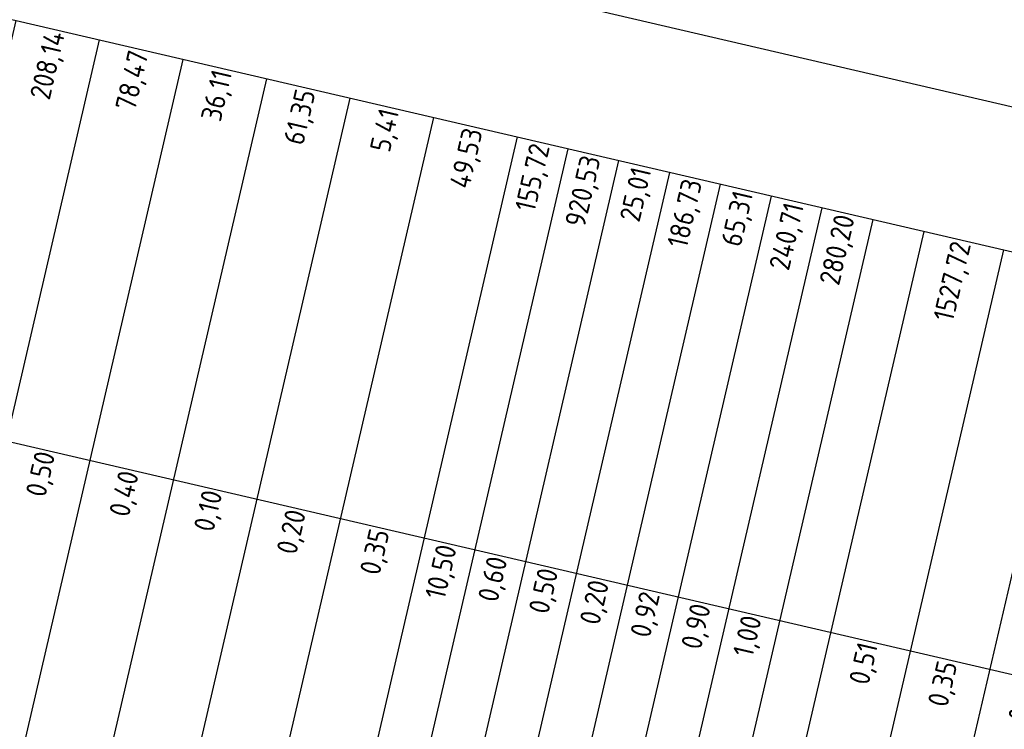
# Model space of a CAD drawing. Header units: metres. Extents: x 116958 to 118326, y 475500 to 477904.
# Tile 883 of 1001: x 117880 to 117904, y 476095 to 476112. Entities that reach past the tile are written whole.
import ezdxf

# ---------------------------------------------------------------- set-up
doc = ezdxf.new("R2010")
doc.units = ezdxf.units.M
doc.header["$LTSCALE"] = 0.2
doc.layers.get('0').update_dxf_attribs({"color": 6})
doc.layers.add('X-XX-AL-LEGENDA', color=2, linetype='Continuous')
doc.styles.get("Standard").update_dxf_attribs({"font": 'isocp.shx'})

# ---------------------------------------------------------------- blocks, each defined once
blk = doc.blocks.new('*T478')
at = {"layer": 'X-XX-AL-LEGENDA', "color": 0, "linetype": 'ByBlock', "lineweight": -2, "transparency": 16777216}
for p, q in [((0, 0), (9.051, 38.962)), ((9.051, 38.962), (188.857, -2.807)), ((1.883, -0.437), (10.934, 38.525)), ((3.515, -0.817), (12.566, 38.146)), ((4.749, -1.103), (13.8, 37.859)), ((5.983, -1.39), (15.034, 37.573)), ((7.217, -1.676), (16.268, 37.286)), ((9.266, -2.153), (18.317, 36.81)), ((11.314, -2.628), (20.365, 36.334)), ((12.551, -2.916), (21.602, 36.047)), ((13.784, -3.202), (22.836, 35.76)), ((15.718, -3.651), (24.769, 35.311)), ((16.952, -3.938), (26.003, 35.025)), ((18.191, -4.226), (27.242, 34.737)), ((19.431, -4.514), (28.482, 34.449)), ((20.665, -4.801), (29.716, 34.162)), ((21.901, -5.088), (30.952, 33.875)), ((23.139, -5.375), (32.19, 33.587)), ((24.373, -5.662), (33.424, 33.301)), ((25.61, -5.949), (34.662, 33.013)), ((26.848, -6.237), (35.899, 32.726)), ((28.896, -6.713), (37.947, 32.25)), ((30.133, -7), (39.184, 31.963)), ((31.369, -7.287), (40.42, 31.675)), ((32.606, -7.574), (41.657, 31.388)), ((33.842, -7.862), (42.893, 31.101)), ((35.079, -8.149), (44.13, 30.814)), ((36.312, -8.436), (45.364, 30.527)), ((38.245, -8.885), (47.297, 30.078)), ((40.276, -9.356), (49.327, 29.606)), ((42.306, -9.828), (51.358, 29.134)), ((8.672, 28.784), (186.594, -12.548)), ((44.337, -10.3), (53.388, 28.663)), ((46.367, -10.771), (55.419, 28.191)), ((48.398, -11.243), (57.449, 27.719)), ((50.429, -11.715), (59.48, 27.248)), ((51.662, -12.001), (60.714, 26.961)), ((52.896, -12.288), (61.947, 26.674)), ((54.13, -12.575), (63.181, 26.388)), ((55.364, -12.861), (64.415, 26.101)), ((56.6, -13.149), (65.651, 25.814)), ((57.837, -13.436), (66.888, 25.527)), ((59.073, -13.723), (68.124, 25.24)), ((60.311, -14.011), (69.362, 24.952)), ((62.244, -14.46), (71.295, 24.503)), ((64.177, -14.909), (73.228, 24.054)), ((66.11, -15.358), (75.161, 23.605)), ((68.043, -15.807), (77.094, 23.156)), ((69.976, -16.256), (79.028, 22.707)), ((71.909, -16.705), (80.961, 22.258)), ((73.843, -17.154), (82.894, 21.808)), ((75.776, -17.603), (84.827, 21.359)), ((77.013, -17.891), (86.064, 21.072)), ((78.247, -18.177), (87.298, 20.785)), ((79.481, -18.464), (88.532, 20.499)), ((80.715, -18.75), (89.766, 20.212)), ((81.949, -19.037), (91, 19.925)), ((83.182, -19.324), (92.234, 19.639)), ((84.416, -19.61), (93.467, 19.352)), ((6.409, 19.044), (184.331, -22.289)), ((85.65, -19.897), (94.701, 19.066)), ((86.884, -20.184), (95.935, 18.779)), ((88.118, -20.47), (97.169, 18.492)), ((89.351, -20.757), (98.403, 18.206)), ((90.585, -21.043), (99.636, 17.919)), ((91.819, -21.33), (100.87, 17.632)), ((93.053, -21.617), (102.104, 17.346)), ((94.287, -21.903), (103.338, 17.059)), ((95.52, -22.19), (104.572, 16.773)), ((96.754, -22.477), (105.805, 16.486)), ((97.988, -22.763), (107.039, 16.199)), ((99.222, -23.05), (108.273, 15.913)), ((100.456, -23.336), (109.507, 15.626)), ((101.69, -23.623), (110.741, 15.339)), ((102.923, -23.91), (111.975, 15.053)), ((104.157, -24.196), (113.208, 14.766)), ((105.391, -24.483), (114.442, 14.48)), ((106.625, -24.769), (115.676, 14.193)), ((107.859, -25.056), (116.91, 13.906)), ((109.092, -25.343), (118.144, 13.62)), ((110.326, -25.629), (119.377, 13.333)), ((111.56, -25.916), (120.611, 13.047)), ((112.794, -26.203), (121.845, 12.76)), ((114.028, -26.489), (123.079, 12.473)), ((115.261, -26.776), (124.313, 12.187)), ((116.495, -27.062), (125.546, 11.9)), ((117.729, -27.349), (126.78, 11.613)), ((118.963, -27.636), (128.014, 11.327)), ((120.197, -27.922), (129.248, 11.04)), ((121.431, -28.209), (130.482, 10.754)), ((122.664, -28.496), (131.716, 10.467)), ((123.898, -28.782), (132.949, 10.18)), ((125.132, -29.069), (134.183, 9.894)), ((126.366, -29.355), (135.417, 9.607)), ((4.146, 9.303), (182.068, -32.029)), ((127.6, -29.642), (136.651, 9.32)), ((128.833, -29.929), (137.885, 9.034)), ((130.067, -30.215), (139.118, 8.747)), ((131.301, -30.502), (140.352, 8.461)), ((132.535, -30.789), (141.586, 8.174)), ((133.769, -31.075), (142.82, 7.887)), ((135.002, -31.362), (144.054, 7.601)), ((136.236, -31.648), (145.287, 7.314)), ((137.47, -31.935), (146.521, 7.027)), ((138.704, -32.222), (147.755, 6.741)), ((139.938, -32.508), (148.989, 6.454)), ((141.172, -32.795), (150.223, 6.168)), ((142.405, -33.081), (151.457, 5.881)), ((143.639, -33.368), (152.69, 5.594)), ((144.873, -33.655), (153.924, 5.308)), ((146.107, -33.941), (155.158, 5.021)), ((147.341, -34.228), (156.392, 4.735)), ((148.574, -34.515), (157.626, 4.448)), ((149.808, -34.801), (158.859, 4.161)), ((151.042, -35.088), (160.093, 3.875)), ((152.276, -35.374), (161.327, 3.588)), ((153.51, -35.661), (162.561, 3.301)), ((154.743, -35.948), (163.795, 3.015)), ((155.977, -36.234), (165.028, 2.728)), ((157.211, -36.521), (166.262, 2.442)), ((158.45, -36.809), (167.501, 2.154)), ((159.684, -37.095), (168.735, 1.867)), ((160.924, -37.383), (169.975, 1.579)), ((162.164, -37.672), (171.215, 1.291)), ((163.398, -37.958), (172.449, 1.004)), ((164.636, -38.246), (173.687, 0.717)), ((165.872, -38.533), (174.923, 0.43)), ((0, 0), (179.806, -41.77)), ((167.11, -38.82), (176.161, 0.142)), ((168.346, -39.108), (177.397, -0.145)), ((169.583, -39.395), (178.634, -0.432)), ((170.817, -39.682), (179.868, -0.719)), ((172.054, -39.969), (181.105, -1.007)), ((173.292, -40.257), (182.343, -1.294)), ((174.53, -40.544), (183.581, -1.582)), ((175.763, -40.831), (184.815, -1.868)), ((176.997, -41.117), (186.048, -2.155)), ((178.231, -41.404), (187.282, -2.441)), ((179.806, -41.77), (188.857, -2.807))]:
    blk.add_line(p, q, dxfattribs=at)
at = {"layer": 'X-XX-AL-LEGENDA', "color": 0, "transparency": 16777216, "rotation": 76.9219}
for s, insert, char_height, width, attachment_point in [('13,15', (15.64, 37.381), 0.5, 9.9, 6), ('Volume [m³]', (10.619, 33.465), 0.7, 9.9, 5), ('87,60', (36.912, 32.439), 0.5, 9.9, 6), ('3,66', (38.554, 32.057), 0.5, 9.9, 6), ('29,38', (39.791, 31.77), 0.5, 9.9, 6), ('58,76', (41.027, 31.483), 0.5, 9.9, 6), ('138,24', (42.264, 31.196), 0.5, 9.9, 6), ('16,26', (43.5, 30.908), 0.5, 9.9, 6), ('42,49', (44.735, 30.622), 0.5, 9.9, 6), ('168,67', (46.319, 30.254), 0.5, 9.9, 6), ('208,14', (48.301, 29.793), 0.5, 9.9, 6), ('78,47', (50.331, 29.322), 0.5, 9.9, 6), ('36,11', (52.362, 28.85), 0.5, 9.9, 6), ('61,35', (54.392, 28.378), 0.5, 9.9, 6), ('5,41', (56.423, 27.907), 0.5, 9.9, 6), ('= HOEVEELHEDEN STAAT =', (5.467, 19.263), 1, 39.9, 5), ('0,45', (13.377, 27.64), 0.5, 9.9, 6), ('49,53', (58.453, 27.435), 0.5, 9.9, 6), ('155,72', (60.085, 27.056), 0.5, 9.9, 6), ('Laagdikte [m¹]', (8.356, 23.725), 0.7, 9.9, 5), ('920,53', (61.319, 26.769), 0.5, 9.9, 6), ('25,01', (62.553, 26.482), 0.5, 9.9, 6), ('186,73', (63.787, 26.196), 0.5, 9.9, 6), ('65,31', (65.022, 25.909), 0.5, 9.9, 6), ('240,71', (66.258, 25.622), 0.5, 9.9, 6), ('280,20', (67.495, 25.334), 0.5, 9.9, 6), ('1527,72', (70.317, 24.679), 0.5, 9.9, 6), ('774,50', (72.25, 24.23), 0.5, 9.9, 6), ('1,11', (74.183, 23.781), 0.5, 9.9, 6), ('3,29', (76.117, 23.332), 0.5, 9.9, 6), ('86,89', (78.05, 22.882), 0.5, 9.9, 6), ('0,20', (34.649, 22.698), 0.5, 9.9, 6), ('0,50', (36.292, 22.317), 0.5, 9.9, 6), ('26,08', (79.983, 22.433), 0.5, 9.9, 6), ('0,15', (37.528, 22.03), 0.5, 9.9, 6), ('76,00', (81.916, 21.984), 0.5, 9.9, 6), ('0,30', (38.764, 21.742), 0.5, 9.9, 6), ('66,38', (83.849, 21.535), 0.5, 9.9, 6), ('0,60', (40.001, 21.455), 0.5, 9.9, 6), ('0,10', (41.237, 21.168), 0.5, 9.9, 6), ('0,50', (42.472, 20.881), 0.5, 9.9, 6), ('15,36', (86.67, 20.88), 0.5, 9.9, 6), ('1,57', (87.904, 20.593), 0.5, 9.9, 6), ('0,50', (44.056, 20.513), 0.5, 9.9, 6), ('1,50', (89.138, 20.307), 0.5, 9.9, 6), ('0,30', (46.038, 20.053), 0.5, 9.9, 6), ('21,88', (90.372, 20.02), 0.5, 9.9, 6), ('15,73', (91.605, 19.733), 0.5, 9.9, 6), ('0,50', (48.068, 19.581), 0.5, 9.9, 6), ('18,54', (92.839, 19.447), 0.5, 9.9, 6), ('51,84', (94.073, 19.16), 0.5, 9.9, 6), ('0,40', (50.099, 19.109), 0.5, 9.9, 6), ('74,40', (95.307, 18.874), 0.5, 9.9, 6), ('546,07', (8.646, 18.473), 0.5, 9.9, 6), ('0,10', (52.129, 18.638), 0.5, 9.9, 6), ('26,57', (96.541, 18.587), 0.5, 9.9, 6), ('14165,38', (9.88, 18.186), 0.5, 9.9, 6), ('0,20', (54.16, 18.166), 0.5, 9.9, 6), ('22,39', (97.774, 18.3), 0.5, 9.9, 6), ('26,49', (99.008, 18.014), 0.5, 9.9, 6), ('29,22', (11.114, 17.899), 0.5, 9.9, 6), ('0,35', (56.19, 17.694), 0.5, 9.9, 6), ('30,19', (100.242, 17.727), 0.5, 9.9, 6), ('604,46', (12.756, 17.518), 0.5, 9.9, 6), ('Oppervlak [m²]', (6.093, 13.984), 0.7, 9.9, 5), ('10,50', (57.823, 17.315), 0.5, 9.9, 6), ('214,28', (101.476, 17.44), 0.5, 9.9, 6), ('1097,70', (14.804, 17.042), 0.5, 9.9, 6), ('0,60', (59.056, 17.028), 0.5, 9.9, 6), ('26,17', (102.71, 17.154), 0.5, 9.9, 6), ('0,50', (60.29, 16.742), 0.5, 9.9, 6), ('14,35', (103.943, 16.867), 0.5, 9.9, 6), ('502,80', (16.447, 16.661), 0.5, 9.9, 6), ('21,99', (105.177, 16.581), 0.5, 9.9, 6), ('92,13', (17.682, 16.374), 0.5, 9.9, 6), ('0,20', (61.524, 16.455), 0.5, 9.9, 6), ('67,33', (106.411, 16.294), 0.5, 9.9, 6), ('1126,77', (19.265, 16.006), 0.5, 9.9, 6), ('0,92', (62.759, 16.168), 0.5, 9.9, 6), ('0,90', (63.996, 15.881), 0.5, 9.9, 6), ('100,55', (107.645, 16.007), 0.5, 9.9, 6), ('9,04', (20.849, 15.638), 0.5, 9.9, 6), ('1,00', (65.232, 15.594), 0.5, 9.9, 6), ('115,63', (108.879, 15.721), 0.5, 9.9, 6), ('472,29', (22.085, 15.351), 0.5, 9.9, 6), ('25,66', (110.113, 15.434), 0.5, 9.9, 6), ('9,40', (111.346, 15.147), 0.5, 9.9, 6), ('26,23', (23.325, 15.063), 0.5, 9.9, 6), ('0,51', (68.054, 14.938), 0.5, 9.9, 6), ('60,28', (112.58, 14.861), 0.5, 9.9, 6), ('171,96', (24.562, 14.775), 0.5, 9.9, 6), ('423,75', (25.797, 14.488), 0.5, 9.9, 6), ('0,35', (69.988, 14.489), 0.5, 9.9, 6), ('59,21', (113.814, 14.574), 0.5, 9.9, 6), ('4187,88', (27.034, 14.201), 0.5, 9.9, 6), ('65,58', (115.048, 14.288), 0.5, 9.9, 6), ('231,93', (28.27, 13.914), 0.5, 9.9, 6), ('0,41', (71.921, 14.04), 0.5, 9.9, 6), ('293,99', (116.282, 14.001), 0.5, 9.9, 6), ('1658,17', (29.506, 13.627), 0.5, 9.9, 6), ('92,57', (117.515, 13.714), 0.5, 9.9, 6), ('0,45', (73.854, 13.591), 0.5, 9.9, 6), ('4,93', (118.749, 13.428), 0.5, 9.9, 6), ('33,09', (30.743, 13.339), 0.5, 9.9, 6), ('0,60', (75.787, 13.142), 0.5, 9.9, 6), ('438,02', (32.386, 12.958), 0.5, 9.9, 6), ('4,68', (119.983, 13.141), 0.5, 9.9, 6), ('0,30', (77.72, 12.693), 0.5, 9.9, 6), ('130,69', (121.217, 12.855), 0.5, 9.9, 6), ('7,31', (34.029, 12.576), 0.5, 9.9, 6), ('64,20', (122.451, 12.568), 0.5, 9.9, 6), ('195,86', (35.265, 12.289), 0.5, 9.9, 6), ('0,50', (79.653, 12.244), 0.5, 9.9, 6), ('22,39', (123.684, 12.281), 0.5, 9.9, 6), ('195,86', (36.502, 12.002), 0.5, 9.9, 6), ('230,40', (37.738, 11.714), 0.5, 9.9, 6), ('0,25', (81.586, 11.795), 0.5, 9.9, 6), ('415,01', (124.918, 11.995), 0.5, 9.9, 6), ('223,56', (126.152, 11.708), 0.5, 9.9, 6), ('162,55', (38.975, 11.427), 0.5, 9.9, 6), ('72,04', (127.386, 11.421), 0.5, 9.9, 6), ('84,98', (40.21, 11.14), 0.5, 9.9, 6), ('0,09', (84.407, 11.139), 0.5, 9.9, 6), ('162,34', (128.62, 11.135), 0.5, 9.9, 6), ('0,09', (85.641, 10.853), 0.5, 9.9, 6), ('21,06', (129.854, 10.848), 0.5, 9.9, 6), ('337,34', (41.793, 10.772), 0.5, 9.9, 6), ('0,09', (86.875, 10.566), 0.5, 9.9, 6), ('33,30', (131.087, 10.562), 0.5, 9.9, 6), ('0,09', (88.109, 10.279), 0.5, 9.9, 6), ('62,07', (132.321, 10.275), 0.5, 9.9, 6), ('693,81', (43.775, 10.312), 0.5, 9.9, 6), ('156,94', (45.805, 9.84), 0.5, 9.9, 6), ('0,08', (89.343, 9.993), 0.5, 9.9, 6), ('285,29', (133.555, 9.988), 0.5, 9.9, 6), ('0,28', (90.576, 9.706), 0.5, 9.9, 6), ('44,67', (134.789, 9.702), 0.5, 9.9, 6), ('90,28', (47.836, 9.369), 0.5, 9.9, 6), ('0,36', (91.81, 9.42), 0.5, 9.9, 6), ('80,52', (136.023, 9.415), 0.5, 9.9, 6), ('0,33', (93.044, 9.133), 0.5, 9.9, 6), ('78,57', (137.256, 9.128), 0.5, 9.9, 6), ('613,52', (49.867, 8.897), 0.5, 9.9, 6), ('195,56', (138.49, 8.842), 0.5, 9.9, 6), ('0,21', (94.278, 8.846), 0.5, 9.9, 6), ('27,07', (51.897, 8.425), 0.5, 9.9, 6), ('0,19', (95.512, 8.56), 0.5, 9.9, 6), ('451,27', (139.724, 8.555), 0.5, 9.9, 6), ('0,25', (96.745, 8.273), 0.5, 9.9, 6), ('188,60', (140.958, 8.269), 0.5, 9.9, 6), ('0,25', (97.979, 7.986), 0.5, 9.9, 6), ('67,72', (142.192, 7.982), 0.5, 9.9, 6), ('141,51', (53.928, 7.954), 0.5, 9.9, 6), ('0,44', (99.213, 7.7), 0.5, 9.9, 6), ('14,65', (143.425, 7.695), 0.5, 9.9, 6), ('14,83', (55.56, 7.574), 0.5, 9.9, 6), ('0,29', (100.447, 7.413), 0.5, 9.9, 6), ('3,40', (144.659, 7.409), 0.5, 9.9, 6), ('1534,22', (56.794, 7.288), 0.5, 9.9, 6), ('h-a-asfalt zwart-geluidsreduceerd (1st.)', (8.253, -1.866), 0.5, 9.9, 4), ('50,02', (58.027, 7.001), 0.5, 9.9, 6), ('0,32', (101.681, 7.127), 0.5, 9.9, 6), ('24,40', (145.893, 7.122), 0.5, 9.9, 6), ('933,64', (59.261, 6.715), 0.5, 9.9, 6), ('0,34', (102.914, 6.84), 0.5, 9.9, 6), ('46,27', (147.127, 6.835), 0.5, 9.9, 6), ('h-a-asfalt bushalte (4st.)', (4.143, -0.911), 0.5, 9.9, 4), ('0,35', (104.148, 6.553), 0.5, 9.9, 6), ('14,86', (148.361, 6.549), 0.5, 9.9, 6), ('h-a-asfalt zwart-toplaag (1st.)', (11.944, -2.723), 0.5, 9.9, 4), ('70,99', (60.496, 6.428), 0.5, 9.9, 6), ('0,28', (105.382, 6.267), 0.5, 9.9, 6), ('h-a-asfalt zwart-top_tussenlaag (3st.)', (10.301, -2.342), 0.5, 9.9, 4), ('267,45', (61.733, 6.14), 0.5, 9.9, 6), ('0,49', (106.616, 5.98), 0.5, 9.9, 6), ('24,91', (149.595, 6.262), 0.5, 9.9, 6), ('14,99', (150.828, 5.976), 0.5, 9.9, 6), ('h-a-asfalt-rood_fietspad (9st.)', (14.762, -3.378), 0.5, 9.9, 4), ('280,20', (62.969, 5.853), 0.5, 9.9, 6), ('h-a-asfalt zwart (17st.)', (5.377, -1.198), 0.5, 9.9, 4), ('h-a-asfalt zwart_liplas (7st.)', (13.179, -3.01), 0.5, 9.9, 4), ('114,47', (64.206, 5.566), 0.5, 9.9, 6), ('0,28', (107.85, 5.693), 0.5, 9.9, 6), ('37,77', (152.062, 5.689), 0.5, 9.9, 6), ('Soort', (3.831, 4.243), 0.7, 9.9, 5), ('0,45', (109.084, 5.407), 0.5, 9.9, 6), ('151,29', (153.296, 5.402), 0.5, 9.9, 6), ('h-a-asfalt zwart (1st.)', (6.611, -1.484), 0.5, 9.9, 4), ('2995,52', (65.792, 5.198), 0.5, 9.9, 6), ('0,32', (110.317, 5.12), 0.5, 9.9, 6), ('32,97', (154.53, 5.116), 0.5, 9.9, 6), ('h-a-asfalt-rood_rijbaan (9st.)', (17.582, -4.033), 0.5, 9.9, 4), ('2212,87', (67.725, 4.748), 0.5, 9.9, 6), ('0,34', (111.551, 4.834), 0.5, 9.9, 6), ('18,90', (155.764, 4.829), 0.5, 9.9, 6), ('h-a-asfalt-rood_liplas (5st.)', (16.346, -3.746), 0.5, 9.9, 4), ('0,26', (112.785, 4.547), 0.5, 9.9, 6), ('11,75', (156.997, 4.543), 0.5, 9.9, 6), ('2,71', (69.658, 4.299), 0.5, 9.9, 6), ('0,57', (114.019, 4.26), 0.5, 9.9, 6), ('5,63', (158.231, 4.256), 0.5, 9.9, 6), ('0,47', (115.253, 3.974), 0.5, 9.9, 6), ('12,52', (159.465, 3.969), 0.5, 9.9, 6), ('7,31', (71.591, 3.85), 0.5, 9.9, 6), ('0,23', (116.486, 3.687), 0.5, 9.9, 6), ('7,04', (160.699, 3.683), 0.5, 9.9, 6), ('0,23', (117.72, 3.401), 0.5, 9.9, 6), ('2,55', (161.933, 3.396), 0.5, 9.9, 6), ('144,81', (73.524, 3.401), 0.5, 9.9, 6), ('4,39', (163.166, 3.109), 0.5, 9.9, 6), ('86,94', (75.457, 2.952), 0.5, 9.9, 6), ('0,34', (118.954, 3.114), 0.5, 9.9, 6), ('0,31', (120.188, 2.827), 0.5, 9.9, 6), ('152,00', (77.39, 2.503), 0.5, 9.9, 6), ('0,04', (121.422, 2.541), 0.5, 9.9, 6), ('0,40', (122.655, 2.254), 0.5, 9.9, 6), ('6,80', (166.87, 2.249), 0.5, 9.9, 6), ('265,51', (79.323, 2.054), 0.5, 9.9, 6), ('0,24', (123.889, 1.967), 0.5, 9.9, 6), ('37,24', (80.909, 1.686), 0.5, 9.9, 6), ('0,44', (125.123, 1.681), 0.5, 9.9, 6), ('h-aanv-sportveldengrond (1st.)', (29.526, -6.808), 0.5, 9.9, 4), ('170,63', (82.144, 1.399), 0.5, 9.9, 6), ('0,58', (126.357, 1.394), 0.5, 9.9, 6), ('h-a-bss grijs (6st.)', (18.822, -4.321), 0.5, 9.9, 4), ('h-aanv-sportveldengrond (2st.)', (30.762, -7.095), 0.5, 9.9, 4), ('17,48', (83.378, 1.112), 0.5, 9.9, 6), ('0,26', (127.591, 1.108), 0.5, 9.9, 6), ('h-a-bss wit (14st.)', (20.059, -4.609), 0.5, 9.9, 4), ('16,64', (84.612, 0.825), 0.5, 9.9, 6), ('0,26', (128.825, 0.821), 0.5, 9.9, 6), ('h-aanv-sportveldengrond (2st.)', (31.999, -7.382), 0.5, 9.9, 4), ('243,08', (85.846, 0.539), 0.5, 9.9, 6), ('0,35', (130.058, 0.534), 0.5, 9.9, 6), ('h-a-tegels 45 (45st.)', (25.003, -5.757), 0.5, 9.9, 4), ('h-aanv-fundering 200 halfverharding (3st.)', (27.883, -6.426), 0.5, 9.9, 4), ('h-aanv-sportveldengrond (2st.)', (33.235, -7.669), 0.5, 9.9, 4), ('196,67', (87.08, 0.252), 0.5, 9.9, 6), ('0,37', (131.292, 0.248), 0.5, 9.9, 6), ('h-a-sbs rood (2st.)', (23.767, -5.47), 0.5, 9.9, 4), ('h-aanv-sportveldengrond (1st.)', (34.472, -7.957), 0.5, 9.9, 4), ('h-a-gralux (5st.)', (21.294, -4.895), 0.5, 9.9, 4), ('66,20', (88.314, -0.034), 0.5, 9.9, 6), ('0,28', (132.526, -0.039), 0.5, 9.9, 6), ('h-a-tegels 80 (3st.)', (26.24, -6.044), 0.5, 9.9, 4), ('h-aanv-zand cunet rijbaan (2st.)', (37.29, -8.611), 0.5, 9.9, 4), ('144,01', (89.547, -0.321), 0.5, 9.9, 6), ('0,36', (133.76, -0.326), 0.5, 9.9, 6), ('h-a-gras (18st.)', (22.531, -5.183), 0.5, 9.9, 4), ('225,46', (90.781, -0.608), 0.5, 9.9, 6), ('0,18', (134.994, -0.612), 0.5, 9.9, 6), ('126,52', (92.015, -0.894), 0.5, 9.9, 6), ('0,32', (136.227, -0.899), 0.5, 9.9, 6), ('117,86', (93.249, -1.181), 0.5, 9.9, 6), ('0,81', (137.461, -1.185), 0.5, 9.9, 6), ('h-aanv-veenmix (3st.)', (35.707, -8.244), 0.5, 9.9, 4), ('105,94', (94.483, -1.468), 0.5, 9.9, 6), ('0,30', (138.695, -1.472), 0.5, 9.9, 6), ('120,75', (95.716, -1.754), 0.5, 9.9, 6), ('0,25', (139.929, -1.759), 0.5, 9.9, 6), ('h-aanv-zand geleiders voetpden (18st.)', (39.272, -9.072), 0.5, 9.9, 4), ('487,01', (96.95, -2.041), 0.5, 9.9, 6), ('0,09', (141.163, -2.045), 0.5, 9.9, 6), ('9950,38', (185.42, -2.06), 0.5, 9.9, 6), ('90,23', (98.184, -2.327), 0.5, 9.9, 6), ('0,16', (142.396, -2.332), 0.5, 9.9, 6), ('h-aanv-zand geleiders voetpden (15st.)', (41.303, -9.543), 0.5, 9.9, 4), ('44,83', (99.418, -2.614), 0.5, 9.9, 6), ('0,25', (143.63, -2.619), 0.5, 9.9, 6), ('64,67', (100.652, -2.901), 0.5, 9.9, 6), ('h-aanv-zand geleiders voetpden (6st.)', (43.333, -10.015), 0.5, 9.9, 4), ('0,09', (144.864, -2.905), 0.5, 9.9, 6), ('192,38', (101.885, -3.187), 0.5, 9.9, 6), ('0,25', (146.098, -3.192), 0.5, 9.9, 6), ('h-aanv-zand geleiders voetpden (16st.)', (45.364, -10.487), 0.5, 9.9, 4), ('359,11', (103.119, -3.474), 0.5, 9.9, 6), ('0,21', (147.332, -3.478), 0.5, 9.9, 6), ('235,97', (104.353, -3.761), 0.5, 9.9, 6), ('0,09', (148.566, -3.765), 0.5, 9.9, 6), ('h-aanv-zand geleiders voetpden (1st.)', (47.394, -10.959), 0.5, 9.9, 4), ('91,65', (105.587, -4.047), 0.5, 9.9, 6), ('0,18', (149.799, -4.052), 0.5, 9.9, 6), ('h-aanv-zand geleiders voetpden (1st.)', (49.425, -11.43), 0.5, 9.9, 4), ('20,89', (106.821, -4.334), 0.5, 9.9, 6), ('0,18', (151.033, -4.338), 0.5, 9.9, 6), ('h-aanv-zand sleuf (4st.)', (51.057, -11.809), 0.5, 9.9, 4), ('188,37', (108.055, -4.62), 0.5, 9.9, 6), ('0,30', (152.267, -4.625), 0.5, 9.9, 6), ('174,16', (109.288, -4.907), 0.5, 9.9, 6), ('0,13', (153.501, -4.911), 0.5, 9.9, 6), ('h-aanv-zoetzand (9st.)', (52.291, -12.096), 0.5, 9.9, 4), ('252,22', (110.522, -5.194), 0.5, 9.9, 6), ('0,15', (154.735, -5.198), 0.5, 9.9, 6), ('h-aanv-zoetzand (3st.)', (53.524, -12.383), 0.5, 9.9, 4), ('515,78', (111.756, -5.48), 0.5, 9.9, 6), ('0,10', (155.968, -5.485), 0.5, 9.9, 6), ('h-ontgr-grondzand bermen (22st.)', (61.289, -14.186), 0.5, 9.9, 4), ('h-aanv-zoetzand (1st.)', (54.758, -12.669), 0.5, 9.9, 4), ('196,96', (112.99, -5.767), 0.5, 9.9, 6), ('0,16', (157.202, -5.771), 0.5, 9.9, 6), ('h-ontgr-grond sleuf (7st.)', (59.703, -13.818), 0.5, 9.9, 4), ('h-ontgr-grondzand bermen (23st.)', (63.222, -14.635), 0.5, 9.9, 4), ('21,45', (114.224, -6.053), 0.5, 9.9, 6), ('0,16', (158.436, -6.058), 0.5, 9.9, 6), ('20,35', (115.457, -6.34), 0.5, 9.9, 6), ('0,16', (159.67, -6.345), 0.5, 9.9, 6), ('h-ontgr-grondzand bermen (1st.)', (65.155, -15.084), 0.5, 9.9, 4), ('384,39', (116.691, -6.627), 0.5, 9.9, 6), ('0,16', (160.904, -6.631), 0.5, 9.9, 6), ('h-ontgr-grond (1st.)', (55.993, -12.956), 0.5, 9.9, 4), ('207,09', (117.925, -6.913), 0.5, 9.9, 6), ('h-ontgr-grond (2st.)', (57.23, -13.243), 0.5, 9.9, 4), ('h-ontgr-grondzand bermen (1st.)', (67.088, -15.534), 0.5, 9.9, 4), ('559,87', (119.159, -7.2), 0.5, 9.9, 6), ('h-ontgr-grond (1st.)', (58.466, -13.531), 0.5, 9.9, 4), ('h-ontgr-grondzand bermen (4st.)', (69.021, -15.983), 0.5, 9.9, 4), ('1037,53', (120.393, -7.487), 0.5, 9.9, 6), ('0,04', (164.608, -7.492), 0.5, 9.9, 6), ('h-ontgr-grondzand bermen (1st.)', (70.954, -16.432), 0.5, 9.9, 4), ('931,50', (121.626, -7.773), 0.5, 9.9, 6), ('163,72', (122.86, -8.06), 0.5, 9.9, 6), ('h-ontgr-grondzand bermen (1st.)', (72.887, -16.881), 0.5, 9.9, 4), ('279,89', (124.094, -8.346), 0.5, 9.9, 6), ('h-ontgr-grondzand bermen (1st.)', (74.82, -17.33), 0.5, 9.9, 4), ('81,01', (125.328, -8.633), 0.5, 9.9, 6), ('128,09', (126.562, -8.92), 0.5, 9.9, 6), ('177,34', (127.796, -9.206), 0.5, 9.9, 6), ('771,05', (129.029, -9.493), 0.5, 9.9, 6), ('159,52', (130.263, -9.78), 0.5, 9.9, 6), ('223,67', (131.497, -10.066), 0.5, 9.9, 6), ('h-v-asfalt rood A14a (1st.)', (77.642, -17.985), 0.5, 9.9, 4), ('h-ontgr-veen sleuf (2st.)', (76.406, -17.698), 0.5, 9.9, 4), ('h-v-asfalt rood A14b (1st.)', (78.875, -18.272), 0.5, 9.9, 4), ('436,49', (132.731, -10.353), 0.5, 9.9, 6), ('h-v-asfalt rood A14c (1st.)', (80.109, -18.558), 0.5, 9.9, 4), ('611,11', (133.965, -10.639), 0.5, 9.9, 6), ('557,12', (135.198, -10.926), 0.5, 9.9, 6), ('628,66', (136.432, -11.213), 0.5, 9.9, 6), ('h-v-asfalt rood A18 (1st.)', (81.343, -18.845), 0.5, 9.9, 4), ('270,86', (137.666, -11.499), 0.5, 9.9, 6), ('h-v-asfalt rood C12 (1st.)', (82.577, -19.132), 0.5, 9.9, 4), ('h-v-asfalt zwart A00 (1st.)', (83.811, -19.418), 0.5, 9.9, 4), ('h-v-asfalt zwart A01 (1st.)', (85.044, -19.705), 0.5, 9.9, 4), ('162,81', (138.9, -11.786), 0.5, 9.9, 6), ('21,27', (140.134, -12.073), 0.5, 9.9, 6), ('h-v-asfalt zwart A02 (1st.)', (86.278, -19.992), 0.5, 9.9, 4), ('97,61', (141.367, -12.359), 0.5, 9.9, 6), ('h-v-asfalt zwart A03 (1st.)', (87.512, -20.278), 0.5, 9.9, 4), ('514,09', (142.601, -12.646), 0.5, 9.9, 6), ('h-v-asfalt zwart A04 (1st.)', (88.746, -20.565), 0.5, 9.9, 4), ('h-v-asfalt zwart A05 (1st.)', (89.98, -20.851), 0.5, 9.9, 4), ('59,45', (143.835, -12.932), 0.5, 9.9, 6), ('h-v-asfalt zwart A06 (1st.)', (91.213, -21.138), 0.5, 9.9, 4), ('118,64', (145.069, -13.219), 0.5, 9.9, 6), ('166,55', (146.303, -13.506), 0.5, 9.9, 6), ('h-v-asfalt zwart A07 (1st.)', (92.447, -21.425), 0.5, 9.9, 4), ('209,82', (147.537, -13.792), 0.5, 9.9, 6), ('h-v-asfalt zwart A08 (1st.)', (93.681, -21.711), 0.5, 9.9, 4), ('840,50', (148.77, -14.079), 0.5, 9.9, 6), ('h-v-asfalt zwart A09 (1st.)', (94.915, -21.998), 0.5, 9.9, 4), ('109,89', (150.004, -14.365), 0.5, 9.9, 6), ('h-v-asfalt zwart A10 (1st.)', (96.149, -22.285), 0.5, 9.9, 4), ('h-v-asfalt zwart A11 (1st.)', (97.383, -22.571), 0.5, 9.9, 4), ('145,35', (151.238, -14.652), 0.5, 9.9, 6), ('78,34', (152.472, -14.939), 0.5, 9.9, 6), ('h-v-asfalt zwart A12 (1st.)', (98.616, -22.858), 0.5, 9.9, 4), ('56,27', (153.706, -15.225), 0.5, 9.9, 6), ('h-v-asfalt zwart A13 (1st.)', (99.85, -23.144), 0.5, 9.9, 4), ('78,28', (154.939, -15.512), 0.5, 9.9, 6), ('h-v-asfalt zwart A17 (1st.)', (101.084, -23.431), 0.5, 9.9, 4), ('43,97', (156.173, -15.799), 0.5, 9.9, 6), ('h-v-asfalt zwart C01 (1st.)', (102.318, -23.718), 0.5, 9.9, 4), ('h-v-asfalt zwart C02 (1st.)', (103.552, -24.004), 0.5, 9.9, 4), ('15,92', (157.407, -16.085), 0.5, 9.9, 6), ('h-v-asfalt zwart C03 (1st.)', (104.785, -24.291), 0.5, 9.9, 4), ('27,41', (158.641, -16.372), 0.5, 9.9, 6), ('72,22', (159.875, -16.658), 0.5, 9.9, 6), ('h-v-asfalt zwart C04 (1st.)', (106.019, -24.577), 0.5, 9.9, 4), ('32,95', (161.108, -16.945), 0.5, 9.9, 6), ('h-v-asfalt zwart C05 (1st.)', (107.253, -24.864), 0.5, 9.9, 4), ('170,10', (162.345, -17.232), 0.5, 9.9, 6), ('h-v-asfalt zwart C07 (1st.)', (108.487, -25.151), 0.5, 9.9, 4), ('h-v-asfalt zwart C09a (1st.)', (109.721, -25.437), 0.5, 9.9, 4), ('h-v-asfalt zwart C09b (1st.)', (110.954, -25.724), 0.5, 9.9, 4), ('46,02', (163.581, -17.52), 0.5, 9.9, 6), ('h-v-asfalt zwart C101a (1st.)', (113.422, -26.297), 0.5, 9.9, 4), ('342,27', (164.818, -17.807), 0.5, 9.9, 6), ('h-v-asfalt zwart C101b (1st.)', (114.656, -26.584), 0.5, 9.9, 4), ('23,37', (166.058, -18.095), 0.5, 9.9, 6), ('h-v-asfalt zwart C10 (1st.)', (112.188, -26.011), 0.5, 9.9, 4), ('57,93', (167.295, -18.382), 0.5, 9.9, 6), ('67,03', (168.531, -18.669), 0.5, 9.9, 6), ('h-v-asfalt zwart C102 (1st.)', (115.89, -26.87), 0.5, 9.9, 4), ('h-v-asfalt zwart C103 (1st.)', (117.124, -27.157), 0.5, 9.9, 4), ('523,62', (169.768, -18.957), 0.5, 9.9, 6), ('h-v-asfalt zwart C104 (1st.)', (118.357, -27.444), 0.5, 9.9, 4), ('6961,41', (171.005, -19.244), 0.5, 9.9, 6), ('h-v-asfalt zwart C105 (1st.)', (119.591, -27.73), 0.5, 9.9, 4), ('1090,22', (172.242, -19.532), 0.5, 9.9, 6), ('h-v-asfalt zwart C106 (1st.)', (120.825, -28.017), 0.5, 9.9, 4), ('32,48', (173.479, -19.819), 0.5, 9.9, 6), ('h-v-asfalt zwart C108 (1st.)', (122.059, -28.304), 0.5, 9.9, 4), ('48,91', (174.714, -20.106), 0.5, 9.9, 6), ('h-v-asfalt zwart C109 (1st.)', (123.293, -28.59), 0.5, 9.9, 4), ('1795,65', (175.95, -20.393), 0.5, 9.9, 6), ('34,67', (177.187, -20.68), 0.5, 9.9, 6), ('h-v-asfalt zwart C110 (1st.)', (125.76, -29.163), 0.5, 9.9, 4), ('67,71', (178.425, -20.968), 0.5, 9.9, 6), ('h-v-asfalt zwart C11 (1st.)', (124.526, -28.877), 0.5, 9.9, 4), ('h-v-asfalt zwart C111 (1st.)', (126.994, -29.45), 0.5, 9.9, 4), ('64153,96', (180.895, -21.541), 0.5, 9.9, 6), ('h-v-asfalt zwart C112 (1st.)', (128.228, -29.737), 0.5, 9.9, 4), ('h-v-asfalt zwart C113 (1st.)', (129.462, -30.023), 0.5, 9.9, 4), ('h-v-asfalt zwart C114 (1st.)', (130.695, -30.31), 0.5, 9.9, 4), ('h-v-asfalt zwart C115 (1st.)', (131.929, -30.597), 0.5, 9.9, 4), ('h-v-asfalt zwart C13 (1st.)', (133.163, -30.883), 0.5, 9.9, 4), ('h-v-asfalt zwart C14a (1st.)', (134.397, -31.17), 0.5, 9.9, 4), ('h-v-asfalt zwart C14b (1st.)', (135.631, -31.456), 0.5, 9.9, 4), ('h-v-asfalt zwart C15a (1st.)', (136.865, -31.743), 0.5, 9.9, 4), ('h-v-asfalt zwart C15b (1st.)', (138.098, -32.03), 0.5, 9.9, 4), ('h-v-asfalt zwart C15c (1st.)', (139.332, -32.316), 0.5, 9.9, 4), ('h-v-asfalt zwart C16a (1st.)', (140.566, -32.603), 0.5, 9.9, 4), ('h-v-asfalt zwart C16b (1st.)', (141.8, -32.889), 0.5, 9.9, 4), ('h-v-asfalt zwart C17 (1st.)', (143.034, -33.176), 0.5, 9.9, 4), ('h-v-asfalt zwart C18 (1st.)', (144.267, -33.463), 0.5, 9.9, 4), ('h-v-asfalt zwart C19 (1st.)', (145.501, -33.749), 0.5, 9.9, 4), ('h-v-asfalt-rood F01 (1st.)', (146.735, -34.036), 0.5, 9.9, 4), ('h-v-asfalt-rood F02 (1st.)', (147.969, -34.323), 0.5, 9.9, 4), ('h-v-asfalt-rood F04a (1st.)', (150.436, -34.896), 0.5, 9.9, 4), ('h-v-asfalt-rood F03 (1st.)', (149.203, -34.609), 0.5, 9.9, 4), ('h-v-asfalt-rood F04b (1st.)', (151.67, -35.182), 0.5, 9.9, 4), ('h-v-asfalt-rood F04c (1st.)', (152.904, -35.469), 0.5, 9.9, 4), ('h-v-asfalt-rood F04d (1st.)', (154.138, -35.756), 0.5, 9.9, 4), ('h-v-asfalt-rood-rijbaan (8st.)', (157.842, -36.616), 0.5, 9.9, 4), ('h-v-asfalt-rood F05a (1st.)', (155.372, -36.042), 0.5, 9.9, 4), ('h-v-asfalt-rood F05b (1st.)', (156.606, -36.329), 0.5, 9.9, 4), ('h-v-betonplaten (1st.)', (159.078, -36.903), 0.5, 9.9, 4), ('h-v-bss-grijs hergr (2st.)', (161.555, -37.479), 0.5, 9.9, 4), ('h-v-geleide tegels (18st.)', (164.028, -38.053), 0.5, 9.9, 4), ('h-v-bss-grijs (10st.)', (160.315, -37.191), 0.5, 9.9, 4), ('Dynamisch Oppervlak Tool, versie 2.0 www.rodema.nl, 2012', (179.392, -36.54), 0.36, 9.9, 2), ('h-v-bss-wit (8st.)', (162.792, -37.766), 0.5, 9.9, 4), ('h-v-tegels 45 hergr (2st.)', (172.684, -40.064), 0.5, 9.9, 4), ('h-v-sbs-kf herg (1st.)', (168.976, -39.203), 0.5, 9.9, 4), ('h-v-groeiing (10st.)', (167.739, -38.915), 0.5, 9.9, 4), ('h-v-gralux (5st.)', (165.265, -38.341), 0.5, 9.9, 4), ('h-v-tegels-rood (2st.)', (173.922, -40.352), 0.5, 9.9, 4), ('h-v-gras (45st.)', (166.502, -38.628), 0.5, 9.9, 4), ('h-v-sbs-wf (1st.)', (170.211, -39.49), 0.5, 9.9, 4), ('h-v-tegels (34st.)', (171.447, -39.777), 0.5, 9.9, 4), ('Totaal', (176.392, -40.925), 0.5, 9.9, 4)]:
    blk.add_mtext(s, dxfattribs=dict(at, insert=insert, char_height=char_height, width=width, attachment_point=attachment_point))

msp = doc.modelspace()

# ---------------------------------------------------------------- linework, layer by layer
msp.add_lwpolyline([(117829.99, 476080.18), (117840.376, 476124.889), (118023.203, 476082.398), (118012.817, 476037.689)], close=True)

# ---------------------------------------------------------------- block references
msp.add_blockref('*T478', (117832.343, 476082.149))

doc.saveas('drawing.dxf')
